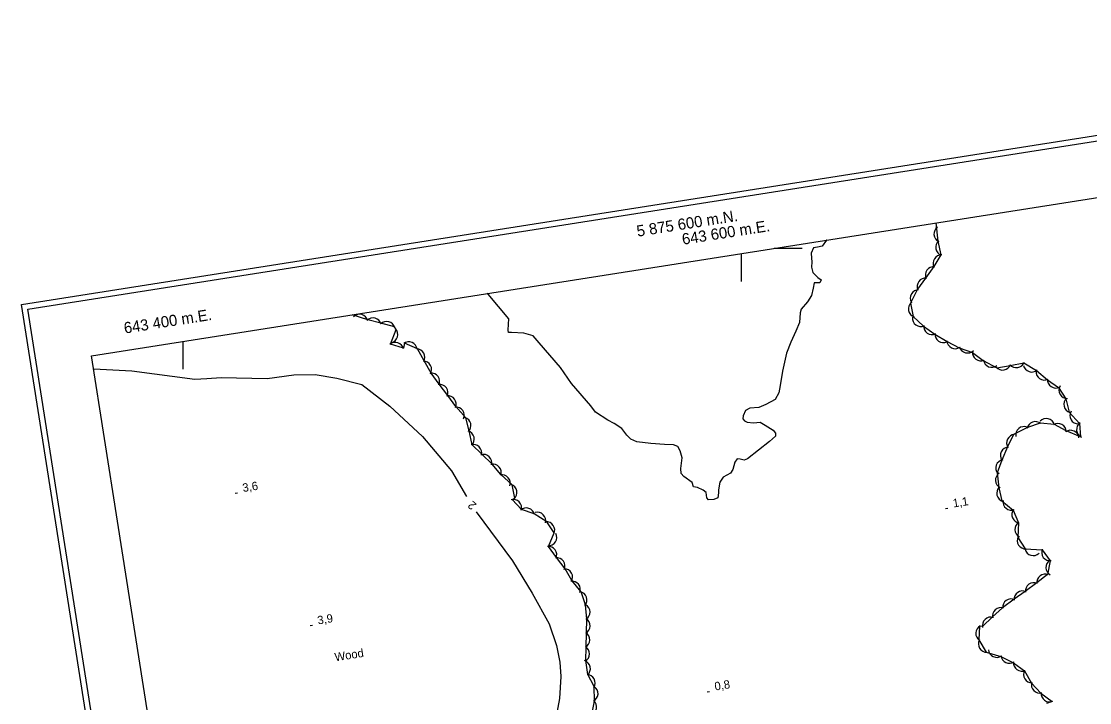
# Model space of a CAD drawing. Extents: x 643342 to 646936, y 5873857 to 5876103.
# Drawn here: x 643342.1 to 643724.9, y 5875437.3 to 5875681.3 of the extents above; entities that cross this region are included whole.
import ezdxf

# ---------------------------------------------------------------- set-up
doc = ezdxf.new("R2010")
doc.units = 0
for name, color, linetype in [('Niveau 2', 7, 'Continuous'), ('Niveau 3', 7, 'Continuous'), ('Niveau 4', 7, 'Continuous'), ('Niveau 44', 7, 'Continuous'), ('Niveau 60', 7, 'Continuous'), ('Niveau 61', 7, 'Continuous')]:
    doc.layers.add(name, color=color, linetype=linetype)

msp = doc.modelspace()

# ---------------------------------------------------------------- linework, layer by layer
at = {"layer": 'Niveau 2'}
for points in [[(643368, 5875556.82), (643381.72, 5875556.07), (643404.22, 5875553.13), (643408.58, 5875553.38), (643413.65, 5875553.69), (643430.14, 5875553.32), (643439.73, 5875554.72), (643447.42, 5875554.78), (643455.11, 5875553.54), (643464.07, 5875551.23), (643474.09, 5875543.43), (643485.79, 5875532.58), (643496.19, 5875520.32), (643501.54, 5875511.1)], [(643505.09, 5875505.66), (643518.12, 5875488.06), (643525.15, 5875476.45), (643531.17, 5875465.47), (643533.84, 5875457.76), (643535.06, 5875451.81), (643535.38, 5875446.63), (643534.97, 5875438.77), (643533.31, 5875430.45), (643530.17, 5875417.03), (643526.02, 5875407.2), (643517.77, 5875393.94), (643505.83, 5875376.7), (643492.13, 5875356.46), (643481.88, 5875345.76), (643468.2, 5875330.86), (643456.52, 5875317.56), (643449.37, 5875311.03), (643439.94, 5875303.37), (643426.24, 5875287.28), (643415.85, 5875274.2), (643412.91, 5875271.36)]]:
    msp.add_lwpolyline(points, dxfattribs=at)
at = {"layer": 'Niveau 3'}
for p, q in [((643418.71, 5875512.29), (643419.5, 5875512.42)), ((643673.23, 5875506.76), (643674.02, 5875506.89)), ((643445.57, 5875464.86), (643446.36, 5875464.98)), ((643587.85, 5875441.2), (643588.64, 5875441.32))]:
    msp.add_line(p, q, dxfattribs=at)
at = {"layer": 'Niveau 4'}
for points in [[(643630.65, 5875602.96), (643630.63, 5875602.93), (643629.03, 5875600.78), (643627.4, 5875600.41), (643625.87, 5875600.16), (643625.08, 5875598.31), (643625.24, 5875596.43), (643625.35, 5875595.13), (643625.16, 5875593.22), (643625.67, 5875591.36), (643627.49, 5875589.5), (643628.63, 5875588.65), (643628.24, 5875587.66), (643627.05, 5875587.68), (643626.11, 5875587.6), (643625.8, 5875585.68), (643625.18, 5875583.13), (643623.83, 5875580.88), (643621.56, 5875578.2), (643621.2, 5875576.86), (643620.9, 5875573.4), (643619.62, 5875570.32), (643617.81, 5875566.37), (643616.24, 5875562.44), (643614.77, 5875556.03), (643614.02, 5875550.86), (643613.53, 5875548.21), (643612.19, 5875545.84), (643608.9, 5875544.02), (643606.37, 5875542.98), (643603.07, 5875542.7), (643601.59, 5875541.86), (643600.68, 5875540), (643600.65, 5875538.93), (643601.2, 5875538.15), (643602.18, 5875537.76), (643604.46, 5875537.48), (643606.82, 5875537.68), (643608.57, 5875536.64), (643611.46, 5875534.86), (643612.26, 5875533.75), (643612.35, 5875532.69), (643610.13, 5875530.84), (643602.23, 5875524.59), (643601.08, 5875524.14), (643599.62, 5875524.49), (643598.54, 5875524.63), (643597.7, 5875523.38), (643597.08, 5875520.83), (643596.13, 5875519.45), (643593.52, 5875518.04), (643592.36, 5875516.28), (643591.88, 5875513.51), (643591.85, 5875512.44), (643591.65, 5875510.64), (643590.16, 5875510.04), (643588.27, 5875509.88), (643587.73, 5875510.66), (643587.45, 5875512.54), (643586.43, 5875513.4), (643584.33, 5875514.29), (643582.89, 5875514.53), (643582.51, 5875516.16), (643579.48, 5875518.27), (643578.55, 5875519.38)], [(643578.55, 5875519.38), (643578.4, 5875521.15), (643578.91, 5875524.99), (643578.11, 5875527.41), (643577.26, 5875529), (643575.79, 5875529.59), (643572.56, 5875529.79), (643567.67, 5875530.08), (643562.63, 5875530.73), (643560.53, 5875531.62), (643558.99, 5875533.03), (643557.24, 5875535.49), (643554.47, 5875537.27), (643552.24, 5875538.39), (643547.84, 5875541.33), (643546.1, 5875543.56), (643539.26, 5875551.52), (643535.32, 5875557.35), (643527.57, 5875566.18), (643525.46, 5875568.61), (643522.17, 5875569.63), (643517.76, 5875569.85), (643516.69, 5875569.88), (643516.5, 5875570.69), (643516.68, 5875572.84), (643516.75, 5875574.75), (643509.36, 5875583.6), (643509.02, 5875583.82)]]:
    msp.add_lwpolyline(points, dxfattribs=at)
at = {"layer": 'Niveau 44'}
for points in [[(643669.74, 5875609.11), (643670.53, 5875602.57), (643671.58, 5875597.64), (643669, 5875593.53), (643666.06, 5875589.33), (643663.21, 5875585.41), (643660.68, 5875580.35), (643661.68, 5875575.6), (643665.4, 5875572.08), (643669.35, 5875569.26), (643673.77, 5875566.57), (643678.1, 5875564.38), (643682.86, 5875562.74), (643686.76, 5875559.85), (643691.6, 5875557.23), (643696.38, 5875558.07), (643701.31, 5875558.93), (643705.84, 5875556.25), (643709.77, 5875552.87), (643713.77, 5875550.12), (643716.35, 5875546.06), (643717.48, 5875541.34), (643721.22, 5875537.31), (643721.63, 5875532.47), (643716.49, 5875534.59), (643712.24, 5875536.93), (643707.14, 5875537.39), (643702.55, 5875535.82), (643697.62, 5875533.26), (643695.47, 5875528.91), (643693.41, 5875524.17), (643691.77, 5875519.6), (643692.29, 5875514.21), (643693.47, 5875509.5), (643697.44, 5875506.17), (643699.36, 5875501.71), (643699.12, 5875496.41), (643701.79, 5875492.36), (643707.81, 5875492), (643710.72, 5875488.12), (643709.78, 5875483.14), (643705.9, 5875480.21), (643701.79, 5875477.13), (643697.82, 5875474.34), (643693.65, 5875471.27), (643690.11, 5875467.95), (643686.46, 5875464.54), (643685.41, 5875464.62), (643685.2, 5875459.77), (643687.76, 5875455.33), (643693.05, 5875453.85), (643697.58, 5875451.55), (643701.52, 5875448.71), (643704.06, 5875444.25), (643707.39, 5875440.72), (643711.42, 5875437.69), (643709.36, 5875436.93)], [(643521.26, 5875506.43), (643517.92, 5875510.02), (643518.88, 5875510.51), (643517.95, 5875515.27), (643513.93, 5875519), (643510.77, 5875522.69), (643507.03, 5875526.26), (643503.57, 5875529.66), (643502.49, 5875534.57), (643501.34, 5875539.29), (643497.74, 5875543.31), (643494.91, 5875547.25), (643491.85, 5875551.39), (643488.97, 5875555.3), (643486.39, 5875559.71), (643484.03, 5875563.95), (643479.35, 5875566.08), (643478.96, 5875564.26), (643474.33, 5875565.72), (643476.36, 5875570.92), (643475.74, 5875571.88), (643470.9, 5875573.16), (643466.21, 5875574.4), (643460.65, 5875576.21)], [(643546.53, 5875433), (643547.41, 5875437.78), (643547.34, 5875443.03), (643545.09, 5875447.33), (643544.39, 5875452.31), (643544.49, 5875457.16), (643544.59, 5875462.3), (643544.69, 5875467.16), (643544.2, 5875472.33), (643542.63, 5875476.92), (643539.34, 5875480.98), (643536.95, 5875485.2), (643533.79, 5875489.31), (643530.93, 5875493.23), (643533.04, 5875498.06), (643530.32, 5875502.08), (643525.88, 5875504.94), (643521.26, 5875506.43)]]:
    msp.add_lwpolyline(points, dxfattribs=at)
for centre, start, end in [((643672.08, 5875605.14), 124.8843, 244.8622), ((643672.08, 5875605.14), 124.8843, 244.8622), ((643672.08, 5875605.14), 124.8843, 244.8622), ((643672.74, 5875600.31), 129.5599, 249.5379), ((643672.74, 5875600.31), 129.5599, 249.5379), ((643672.74, 5875600.31), 129.5599, 249.5379), ((643671.79, 5875594.65), 87.9631, 207.9411), ((643671.79, 5875594.65), 87.9631, 207.9411), ((643671.79, 5875594.65), 87.9631, 207.9411), ((643669, 5875590.38), 84.0163, 203.9943), ((643669, 5875590.38), 84.0163, 203.9943), ((643669, 5875590.38), 84.0163, 203.9943), ((643666.06, 5875586.33), 84.0163, 203.9943), ((643666.06, 5875586.33), 84.0163, 203.9943), ((643666.06, 5875586.33), 84.0163, 203.9943), ((643663.62, 5875582.16), 90.3259, 210.3039), ((643663.62, 5875582.16), 90.3259, 210.3039), ((643663.62, 5875582.16), 90.3259, 210.3039), ((643662.91, 5875578.34), 131.8053, 251.7832), ((643662.91, 5875578.34), 131.8053, 251.7832), ((643662.91, 5875578.34), 131.8053, 251.7832), ((643463.27, 5875573.36), 15.1705, 135.1484), ((643463.27, 5875573.36), 15.1705, 135.1484), ((643463.27, 5875573.36), 15.1705, 135.1484), ((643468.11, 5875572.08), 15.1705, 135.1484), ((643468.11, 5875572.08), 15.1705, 135.1484), ((643468.11, 5875572.08), 15.1705, 135.1484), ((643664.33, 5875575.01), 174.4534, 294.4313), ((643664.33, 5875575.01), 174.4534, 294.4313), ((643664.33, 5875575.01), 174.4534, 294.4313), ((643472.94, 5875570.8), 15.1705, 135.1484), ((643472.94, 5875570.8), 15.1705, 135.1484), ((643472.94, 5875570.8), 15.1705, 135.1484), ((643668.4, 5875572.1), 174.4534, 294.4313), ((643668.4, 5875572.1), 174.4534, 294.4313), ((643668.4, 5875572.1), 174.4534, 294.4313), ((643473.98, 5875569.1), 283.3874, 43.3654), ((643473.98, 5875569.1), 283.3874, 43.3654), ((643473.98, 5875569.1), 283.3874, 43.3654), ((643672.47, 5875569.19), 174.4534, 294.4313), ((643672.47, 5875569.19), 174.4534, 294.4313), ((643672.47, 5875569.19), 174.4534, 294.4313), ((643476.11, 5875563.31), 12.5111, 132.489), ((643476.11, 5875563.31), 12.5111, 132.489), ((643476.11, 5875563.31), 12.5111, 132.489), ((643480.91, 5875563.51), 7.1339, 127.1119), ((643480.91, 5875563.51), 7.1339, 127.1119), ((643480.91, 5875563.51), 7.1339, 127.1119), ((643483.67, 5875560.97), 329.1332, 89.1112), ((643483.67, 5875560.97), 329.1332, 89.1112), ((643483.67, 5875560.97), 329.1332, 89.1112), ((643676.73, 5875567.05), 183.1238, 303.1018), ((643676.73, 5875567.05), 183.1238, 303.1018), ((643676.73, 5875567.05), 183.1238, 303.1018), ((643681.12, 5875565.51), 195.4674, 315.4453), ((643681.12, 5875565.51), 195.4674, 315.4453), ((643681.12, 5875565.51), 195.4674, 315.4453), ((643685.86, 5875562.71), 173.5514, 293.5293), ((643685.86, 5875562.71), 173.5514, 293.5293), ((643685.86, 5875562.71), 173.5514, 293.5293), ((643689.82, 5875560.36), 187.2721, 307.25), ((643689.82, 5875560.36), 187.2721, 307.25), ((643689.82, 5875560.36), 187.2721, 307.25), ((643486.1, 5875556.6), 329.1332, 89.1112), ((643486.1, 5875556.6), 329.1332, 89.1112), ((643486.1, 5875556.6), 329.1332, 89.1112), ((643693.69, 5875559.39), 219.9652, 339.9431), ((643693.69, 5875559.39), 219.9652, 339.9431), ((643693.69, 5875559.39), 219.9652, 339.9431), ((643698.61, 5875560.25), 219.9652, 339.9431), ((643698.61, 5875560.25), 219.9652, 339.9431), ((643698.61, 5875560.25), 219.9652, 339.9431), ((643704.09, 5875558.68), 191.7145, 311.6924), ((643704.09, 5875558.68), 191.7145, 311.6924), ((643704.09, 5875558.68), 191.7145, 311.6924), ((643708.66, 5875555.79), 175.4589, 295.4368), ((643708.66, 5875555.79), 175.4589, 295.4368), ((643708.66, 5875555.79), 175.4589, 295.4368), ((643488.99, 5875552.3), 336.2827, 96.2606), ((643488.99, 5875552.3), 336.2827, 96.2606), ((643488.99, 5875552.3), 336.2827, 96.2606), ((643712.77, 5875552.95), 175.4589, 295.4368), ((643712.77, 5875552.95), 175.4589, 295.4368), ((643712.77, 5875552.95), 175.4589, 295.4368), ((643491.95, 5875548.27), 336.2827, 96.2606), ((643491.95, 5875548.27), 336.2827, 96.2606), ((643491.95, 5875548.27), 336.2827, 96.2606), ((643716.87, 5875549.21), 150.4896, 270.4676), ((643716.87, 5875549.21), 150.4896, 270.4676), ((643716.87, 5875549.21), 150.4896, 270.4676), ((643494.89, 5875544.25), 335.5965, 95.5745), ((643494.89, 5875544.25), 335.5965, 95.5745), ((643494.89, 5875544.25), 335.5965, 95.5745), ((643718.63, 5875544.11), 133.5231, 253.5011), ((643718.63, 5875544.11), 133.5231, 253.5011), ((643718.63, 5875544.11), 133.5231, 253.5011), ((643497.8, 5875540.19), 335.5965, 95.5745), ((643497.8, 5875540.19), 335.5965, 95.5745), ((643497.8, 5875540.19), 335.5965, 95.5745), ((643720.81, 5875540.09), 149.4358, 269.4137), ((643720.81, 5875540.09), 149.4358, 269.4137), ((643720.81, 5875540.09), 149.4358, 269.4137), ((643500.2, 5875536.52), 313.6658, 73.6438), ((643500.2, 5875536.52), 313.6658, 73.6438), ((643500.2, 5875536.52), 313.6658, 73.6438), ((643705.42, 5875534.94), 48.8792, 168.8572), ((643705.42, 5875534.94), 48.8792, 168.8572), ((643705.42, 5875534.94), 48.8792, 168.8572), ((643709.33, 5875536.04), 16.4646, 136.4426), ((643709.33, 5875536.04), 16.4646, 136.4426), ((643709.33, 5875536.04), 16.4646, 136.4426), ((643713.51, 5875534.21), 1.2316, 121.2096), ((643713.51, 5875534.21), 1.2316, 121.2096), ((643713.51, 5875534.21), 1.2316, 121.2096), ((643723.18, 5875535.04), 124.8928, 244.8708), ((643723.18, 5875535.04), 124.8928, 244.8708), ((643723.18, 5875535.04), 124.8928, 244.8708), ((643501.38, 5875531.66), 313.6658, 73.6438), ((643501.38, 5875531.66), 313.6658, 73.6438), ((643501.38, 5875531.66), 313.6658, 73.6438), ((643698.13, 5875530.3), 93.6784, 213.6564), ((643698.13, 5875530.3), 93.6784, 213.6564), ((643698.13, 5875530.3), 93.6784, 213.6564), ((643701.4, 5875533.16), 69.8176, 189.7955), ((643701.4, 5875533.16), 69.8176, 189.7955), ((643701.4, 5875533.16), 69.8176, 189.7955), ((643718.02, 5875531.84), 4.661, 124.6389), ((643718.02, 5875531.84), 4.661, 124.6389), ((643718.02, 5875531.84), 4.661, 124.6389), ((643504.06, 5875526.7), 345.4833, 105.4612), ((643504.06, 5875526.7), 345.4833, 105.4612), ((643504.06, 5875526.7), 345.4833, 105.4612), ((643507.62, 5875523.19), 345.4833, 105.4612), ((643507.62, 5875523.19), 345.4833, 105.4612), ((643507.62, 5875523.19), 345.4833, 105.4612), ((643695.91, 5875525.82), 93.6784, 213.6564), ((643695.91, 5875525.82), 93.6784, 213.6564), ((643695.91, 5875525.82), 93.6784, 213.6564), ((643511.01, 5875519.7), 340.57, 100.5479), ((643511.01, 5875519.7), 340.57, 100.5479), ((643511.01, 5875519.7), 340.57, 100.5479), ((643694.25, 5875521.29), 100.3087, 220.2866), ((643694.25, 5875521.29), 100.3087, 220.2866), ((643694.25, 5875521.29), 100.3087, 220.2866), ((643514.26, 5875515.9), 340.57, 100.5479), ((643514.26, 5875515.9), 340.57, 100.5479), ((643514.26, 5875515.9), 340.57, 100.5479), ((643694.14, 5875516.99), 124.0175, 243.9955), ((643694.14, 5875516.99), 124.0175, 243.9955), ((643694.14, 5875516.99), 124.0175, 243.9955), ((643516.68, 5875512.55), 311.0628, 71.0407), ((643516.68, 5875512.55), 311.0628, 71.0407), ((643516.68, 5875512.55), 311.0628, 71.0407), ((643694.59, 5875512.28), 133.9913, 253.9693), ((643694.59, 5875512.28), 133.9913, 253.9693), ((643694.59, 5875512.28), 133.9913, 253.9693), ((643518.35, 5875507.05), 344.1674, 104.1454), ((643518.35, 5875507.05), 344.1674, 104.1454), ((643518.35, 5875507.05), 344.1674, 104.1454), ((643523.02, 5875504), 12.0944, 132.0724), ((643523.02, 5875504), 12.0944, 132.0724), ((643523.02, 5875504), 12.0944, 132.0724), ((643696.82, 5875509.21), 170.8902, 290.8682), ((643696.82, 5875509.21), 170.8902, 290.8682), ((643696.82, 5875509.21), 170.8902, 290.8682), ((643700.02, 5875504.64), 143.348, 263.326), ((643700.02, 5875504.64), 143.348, 263.326), ((643700.02, 5875504.64), 143.348, 263.326), ((643526.96, 5875502.49), 344.5256, 104.5035), ((643526.96, 5875502.49), 344.5256, 104.5035), ((643526.96, 5875502.49), 344.5256, 104.5035), ((643530.22, 5875499.08), 334.1265, 94.1045), ((643530.22, 5875499.08), 334.1265, 94.1045), ((643530.22, 5875499.08), 334.1265, 94.1045), ((643701.12, 5875499.27), 121.4487, 241.4267), ((643701.12, 5875499.27), 121.4487, 241.4267), ((643701.12, 5875499.27), 121.4487, 241.4267), ((643530.93, 5875496.42), 267.9644, 27.9424), ((643530.93, 5875496.42), 267.9644, 27.9424), ((643530.93, 5875496.42), 267.9644, 27.9424), ((643701.93, 5875495.36), 153.4148, 273.3928), ((643701.93, 5875495.36), 153.4148, 273.3928), ((643701.93, 5875495.36), 153.4148, 273.3928), ((643530.93, 5875490.23), 336.0946, 96.0725), ((643530.93, 5875490.23), 336.0946, 96.0725), ((643530.93, 5875490.23), 336.0946, 96.0725), ((643704.7, 5875492.94), 193.6385, 313.6165), ((643704.7, 5875492.94), 193.6385, 313.6165), ((643704.7, 5875492.94), 193.6385, 313.6165), ((643710.67, 5875491.12), 156.9269, 276.9049), ((643710.67, 5875491.12), 156.9269, 276.9049), ((643710.67, 5875491.12), 156.9269, 276.9049), ((643533.88, 5875486.19), 336.0946, 96.0725), ((643533.88, 5875486.19), 336.0946, 96.0725), ((643533.88, 5875486.19), 336.0946, 96.0725), ((643712.19, 5875485.63), 120.6465, 240.6244), ((643712.19, 5875485.63), 120.6465, 240.6244), ((643712.19, 5875485.63), 120.6465, 240.6244), ((643536.61, 5875482.22), 329.5496, 89.5275), ((643536.61, 5875482.22), 329.5496, 89.5275), ((643536.61, 5875482.22), 329.5496, 89.5275), ((643708.9, 5875480.27), 67.0155, 186.9935), ((643708.9, 5875480.27), 67.0155, 186.9935), ((643708.9, 5875480.27), 67.0155, 186.9935), ((643539.39, 5875477.8), 338.5678, 98.5457), ((643539.39, 5875477.8), 338.5678, 98.5457), ((643539.39, 5875477.8), 338.5678, 98.5457), ((643704.91, 5875477.26), 67.0155, 186.9935), ((643704.91, 5875477.26), 67.0155, 186.9935), ((643704.91, 5875477.26), 67.0155, 186.9935), ((643541.74, 5875474.05), 318.9049, 78.8829), ((643541.74, 5875474.05), 318.9049, 78.8829), ((643541.74, 5875474.05), 318.9049, 78.8829), ((643700.82, 5875474.3), 65.1781, 185.1561), ((643700.82, 5875474.3), 65.1781, 185.1561), ((643700.82, 5875474.3), 65.1781, 185.1561), ((643542.86, 5875469.71), 300.7695, 60.7474), ((643542.86, 5875469.71), 300.7695, 60.7474), ((643542.86, 5875469.71), 300.7695, 60.7474), ((643696.73, 5875471.42), 65.1781, 185.1561), ((643696.73, 5875471.42), 65.1781, 185.1561), ((643696.73, 5875471.42), 65.1781, 185.1561), ((643689.44, 5875464.91), 73.1109, 193.0888), ((643689.44, 5875464.91), 73.1109, 193.0888), ((643689.44, 5875464.91), 73.1109, 193.0888), ((643693.09, 5875468.32), 73.1109, 193.0888), ((643693.09, 5875468.32), 73.1109, 193.0888), ((643693.09, 5875468.32), 73.1109, 193.0888), ((643542.88, 5875464.77), 298.8686, 58.8466), ((643542.88, 5875464.77), 298.8686, 58.8466), ((643542.88, 5875464.77), 298.8686, 58.8466), ((643687.07, 5875462.12), 117.5214, 237.4994), ((643687.07, 5875462.12), 117.5214, 237.4994), ((643687.07, 5875462.12), 117.5214, 237.4994), ((643542.78, 5875459.77), 298.8686, 58.8466), ((643542.78, 5875459.77), 298.8686, 58.8466), ((643542.78, 5875459.77), 298.8686, 58.8466), ((643542.68, 5875454.77), 298.8686, 58.8466), ((643542.68, 5875454.77), 298.8686, 58.8466), ((643542.68, 5875454.77), 298.8686, 58.8466), ((643687.99, 5875458.32), 151.4742, 271.4521), ((643687.99, 5875458.32), 151.4742, 271.4521), ((643687.99, 5875458.32), 151.4742, 271.4521), ((643691.59, 5875456.47), 185.2217, 305.1997), ((643691.59, 5875456.47), 185.2217, 305.1997), ((643691.59, 5875456.47), 185.2217, 305.1997), ((643696.12, 5875454.37), 185.2217, 305.1997), ((643696.12, 5875454.37), 185.2217, 305.1997), ((643696.12, 5875454.37), 185.2217, 305.1997), ((643542.99, 5875449.46), 311.9873, 71.9653), ((643542.99, 5875449.46), 311.9873, 71.9653), ((643542.99, 5875449.46), 311.9873, 71.9653), ((643700.58, 5875451.56), 174.3005, 294.2784), ((643700.58, 5875451.56), 174.3005, 294.2784), ((643700.58, 5875451.56), 174.3005, 294.2784), ((643704.18, 5875447.42), 152.0072, 271.9851), ((643704.18, 5875447.42), 152.0072, 271.9851), ((643704.18, 5875447.42), 152.0072, 271.9851), ((643544.65, 5875444.36), 327.7042, 87.6821), ((643544.65, 5875444.36), 327.7042, 87.6821), ((643544.65, 5875444.36), 327.7042, 87.6821), ((643545.73, 5875440.5), 296.1996, 56.1776), ((643545.73, 5875440.5), 296.1996, 56.1776), ((643545.73, 5875440.5), 296.1996, 56.1776), ((643707.01, 5875443.69), 163.3634, 283.3413), ((643707.01, 5875443.69), 163.3634, 283.3413), ((643707.01, 5875443.69), 163.3634, 283.3413), ((643545.24, 5875435.71), 289.497, 49.475), ((643545.24, 5875435.71), 289.497, 49.475), ((643545.24, 5875435.71), 289.497, 49.475), ((643710.5, 5875440.54), 173.9866, 293.9646), ((643710.5, 5875440.54), 173.9866, 293.9646), ((643710.5, 5875440.54), 173.9866, 293.9646)]:
    msp.add_arc(centre, 3, start, end, dxfattribs=at)
at = {"layer": 'Niveau 60'}
for p, q in [((643600, 5875598.14), (643600, 5875588.14)), ((643611.85, 5875600), (643621.85, 5875600)), ((643400, 5875566.67), (643400, 5875556.67))]:
    msp.add_line(p, q, dxfattribs=at)
for points in [[(643342.09, 5875579.85), (646664.86, 5876102.57), (646935.9, 5874379.74), (643613.15, 5873856.99), (643342.1, 5875579.83)], [(643342.09, 5875579.85), (646664.86, 5876102.57), (646935.9, 5874379.74), (643613.15, 5873856.99), (643342.1, 5875579.83)], [(643342.09, 5875579.85), (646664.86, 5876102.57), (646935.9, 5874379.74), (643613.15, 5873856.99), (643342.1, 5875579.83)], [(643344.38, 5875578.18), (646663.19, 5876100.29), (646933.6, 5874381.38), (643614.81, 5873859.28), (643344.38, 5875578.18)], [(643344.38, 5875578.18), (646663.19, 5876100.29), (646933.6, 5874381.38), (643614.81, 5873859.28), (643344.38, 5875578.18)], [(643344.38, 5875578.18), (646663.19, 5876100.29), (646933.6, 5874381.38), (643614.81, 5873859.28), (643344.38, 5875578.18)]]:
    msp.add_lwpolyline(points, dxfattribs=at)
msp.add_lwpolyline([(643367.26, 5875561.52), (646133.22, 5875996.67), (646397.42, 5874317.29), (643631.46, 5873882.15)], close=True, dxfattribs=at)

# ---------------------------------------------------------------- texts
at = {"layer": 'Niveau 2'}
msp.add_text('2', height=3, rotation=139.2283, dxfattribs=at).set_placement((643505.4, 5875508.3))
at = {"layer": 'Niveau 3'}
for s, rotation, p in [('3,6  ', 8.941, (643421.56, 5875512.7)), ('1,1  ', 8.941, (643676.08, 5875507.17)), ('3,9  ', 8.9405, (643448.42, 5875465.26)), ('0,8  ', 8.941, (643590.7, 5875441.6))]:
    msp.add_text(s, height=3, rotation=rotation, dxfattribs=at).set_placement(p)
at = {"layer": 'Niveau 44'}
msp.add_text('Wood', height=3, rotation=8.9405, dxfattribs=at).set_placement((643454.59, 5875452.07))
at = {"layer": 'Niveau 61'}
for s, p in [('5 875 600 m.N.', (643562.89, 5875604.14)), ('643 600 m.E.', (643579.12, 5875601.25)), ('643 400 m.E.', (643379.14, 5875569.44))]:
    msp.add_text(s, height=3.9998, rotation=8.9407, dxfattribs=at).set_placement(p)

doc.saveas('drawing.dxf')
